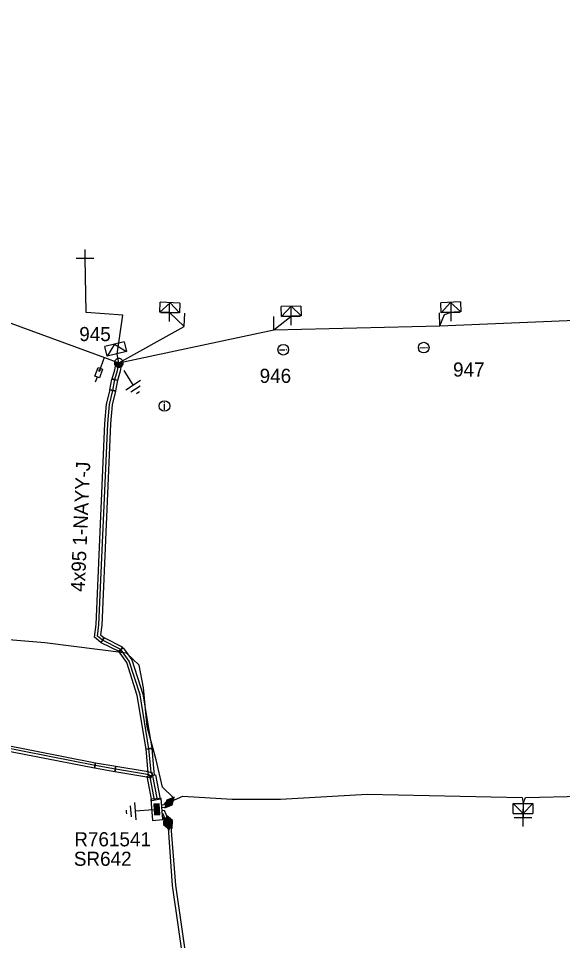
# Model space of a CAD drawing. Extents: x -540466 to -537383, y -1184038 to -1179972.
# Drawn here: x -538263.9 to -538225.4, y -1180307.4 to -1180242.1 of the extents above; entities that cross this region are included whole.
import ezdxf

# ---------------------------------------------------------------- set-up
doc = ezdxf.new("R2010")
doc.units = 0
for name, color, linetype in [('Vrstva 1', 7, 'Continuous'), ('Vrstva 10', 7, 'Continuous'), ('Vrstva 13', 7, 'Continuous'), ('Vrstva 14', 7, 'Continuous'), ('Vrstva 15', 7, 'Continuous'), ('Vrstva 16', 7, 'Continuous'), ('Vrstva 19', 7, 'Continuous'), ('Vrstva 2', 7, 'Continuous'), ('Vrstva 20', 7, 'Continuous'), ('Vrstva 28', 7, 'Continuous'), ('Vrstva 29', 7, 'Continuous'), ('Vrstva 30', 7, 'Continuous'), ('Vrstva 31', 7, 'Continuous'), ('Vrstva 34', 7, 'Continuous'), ('Vrstva 36', 7, 'Continuous'), ('Vrstva 4', 7, 'Continuous'), ('Vrstva 5', 7, 'Continuous'), ('Vrstva 50', 7, 'Continuous'), ('Vrstva 52', 7, 'Continuous'), ('Vrstva 54', 7, 'Continuous'), ('Vrstva 59', 7, 'Continuous'), ('Vrstva 6', 7, 'Continuous'), ('Vrstva 8', 7, 'Continuous'), ('Vrstva 9', 7, 'Continuous')]:
    doc.layers.add(name, color=color, linetype=linetype)

# ---------------------------------------------------------------- blocks, each defined once
blk = doc.blocks.new('NN440')
at = {"layer": 'Vrstva 2'}
for points in [[(0.63, 0), (0.63, 0.06), (0.62, 0.13), (0.6, 0.19), (0.58, 0.25), (0.55, 0.31), (0.51, 0.37), (0.47, 0.42), (0.42, 0.46), (0.37, 0.51), (0.32, 0.54), (0.26, 0.57), (0.2, 0.59), (0.13, 0.61), (0.07, 0.62), (0, 0.63), (-0.06, 0.62), (-0.13, 0.61), (-0.19, 0.59), (-0.26, 0.57), (-0.31, 0.54), (-0.37, 0.51), (-0.42, 0.46), (-0.47, 0.42), (-0.51, 0.37), (-0.54, 0.31), (-0.57, 0.25), (-0.6, 0.19), (-0.62, 0.13), (-0.63, 0.06), (-0.63, 0), (-0.63, -0.07), (-0.62, -0.14), (-0.6, -0.2), (-0.57, -0.26), (-0.54, -0.32), (-0.51, -0.37), (-0.47, -0.43), (-0.42, -0.47), (-0.37, -0.51), (-0.31, -0.55), (-0.26, -0.58), (-0.19, -0.6), (-0.13, -0.62), (-0.06, -0.63), (0, -0.63), (0.07, -0.63), (0.13, -0.62), (0.2, -0.6), (0.26, -0.58), (0.32, -0.55), (0.37, -0.51), (0.42, -0.47), (0.47, -0.43), (0.51, -0.37), (0.55, -0.32), (0.58, -0.26), (0.6, -0.2), (0.62, -0.14), (0.63, -0.07), (0.63, 0)], [(-0.63, 0), (0.63, 0)], [(-0.6, -0.18), (0.57, -0.18)], [(-0.51, -0.32), (0.5, -0.32)], [(-0.37, -0.47), (0.35, -0.47)]]:
    blk.add_lwpolyline(points, dxfattribs=at)
blk = doc.blocks.new('NN770')
at = {"layer": 'Vrstva 10'}
for p, q in [((0.002, 0.187), (0.002, 0.263)), ((0.002, -0.276), (0.002, 0.111))]:
    blk.add_line(p, q, dxfattribs=at)
blk.add_circle((0, -0.008), 0.375, dxfattribs=at)
blk = doc.blocks.new('NN870')
at = {"layer": 'Vrstva 4'}
for points in [[(0, -0.251), (0.5, 0.001), (0, 0.249), (-0.5, 0.001), (0, -0.251)], [(0.37, -0.003), (0, 0.186), (-0.362, 0.001), (0, -0.188), (0.37, -0.003)], [(0.245, -0.003), (0, 0.123), (-0.252, -0.003), (0, -0.125), (0.245, -0.003)], [(0.122, -0.003), (0, 0.06), (-0.13, -0.003), (0, -0.062), (0.122, -0.003)]]:
    blk.add_lwpolyline(points, dxfattribs=at)
blk = doc.blocks.new('NN800')
at = {"layer": 'Vrstva 1'}
for points in [[(-0.442, 0.442), (0.442, -0.442)], [(-0.442, -0.442), (0.442, 0.442)]]:
    blk.add_lwpolyline(points, dxfattribs=at)
blk = doc.blocks.new('NN820')
at = {"layer": 'Vrstva 13'}
for points in [[(-0.003, 0.004), (-0.003, -1.049)], [(-0.165, -0.813), (0.165, -0.813)], [(-0.165, -1.473), (-0.165, -0.813)], [(-0.003, -1.049), (-0.062, -0.926)], [(-0.003, -1.049), (0.057, -0.926)], [(0.165, -0.813), (0.165, -1.473)], [(0.165, -1.473), (-0.165, -1.473)], [(-0.003, -1.473), (-0.003, -1.871)]]:
    blk.add_lwpolyline(points, dxfattribs=at)
blk = doc.blocks.new('NN620')
at = {"layer": 'Vrstva 8'}
for points in [[(0.752, 0.004), (-0.748, 0.004)], [(-0.748, 0.004), (-0.748, -0.746)], [(0.752, -0.746), (0.752, 0.004)], [(0.368, -0.18), (-0.376, -0.18)], [(-0.376, -0.18), (-0.376, -0.558)], [(-0.376, -0.558), (0.368, -0.558)], [(0.321, -0.227), (-0.329, -0.227)], [(-0.329, -0.227), (-0.329, -0.51)], [(-0.329, -0.51), (0.321, -0.51)], [(0.274, -0.274), (-0.281, -0.274)], [(-0.281, -0.274), (-0.281, -0.463)], [(-0.281, -0.463), (0.274, -0.463)], [(0.227, -0.321), (-0.234, -0.321)], [(-0.234, -0.321), (-0.234, -0.416)], [(-0.234, -0.416), (0.227, -0.416)], [(-0.193, -0.369), (0.185, -0.369)], [(0.227, -0.416), (0.227, -0.321)], [(0.274, -0.463), (0.274, -0.274)], [(0.321, -0.51), (0.321, -0.227)], [(0.368, -0.558), (0.368, -0.18)], [(-0.748, -0.746), (0.752, -0.746)]]:
    blk.add_lwpolyline(points, dxfattribs=at)
blk = doc.blocks.new('NN630')
at = {"layer": 'Vrstva 9'}
for points in [[(-0.003, -0.7), (-0.703, 0)], [(-0.703, -0.7), (-0.703, 0), (0.697, 0), (0.697, -0.7)], [(-0.003, -0.7), (0.697, 0)], [(-0.703, -0.7), (0.697, -0.7)]]:
    blk.add_lwpolyline(points, dxfattribs=at)
blk = doc.blocks.new('NN810')
at = {"layer": 'Vrstva 14'}
for points in [[(0.004, -0.64), (0.004, -1.89)], [(0.629, -1.89), (-0.621, -1.89)], [(0.388, -2.2), (-0.399, -2.2)], [(0.004, -2.515), (-0.124, -2.515)], [(0.137, -2.515), (0.004, -2.515)]]:
    blk.add_lwpolyline(points, dxfattribs=at)
blk = doc.blocks.new('NN510')
at = {"layer": 'Vrstva 2'}
blk.add_lwpolyline([(0.001, 0.002), (0.001, 0.939)], dxfattribs=at)

msp = doc.modelspace()

# ---------------------------------------------------------------- linework, layer by layer
at = {"layer": 'Vrstva 20'}
for points in [[(-538257.261, -1180267.611), (-538257.065, -1180266.974), (-538256.977, -1180266.447), (-538256.583, -1180266.513), (-538256.675, -1180267.066), (-538256.879, -1180267.729)], [(-538257.407, -1180268.394), (-538257.267, -1180267.634), (-538256.873, -1180267.706), (-538257.013, -1180268.466)], [(-538258.065, -1180286.266), (-538258.514, -1180285.905), (-538258.389, -1180285.012), (-538257.77, -1180270.767), (-538257.648, -1180269.398), (-538257.404, -1180268.383), (-538257.016, -1180268.477), (-538257.252, -1180269.462), (-538257.37, -1180270.793), (-538257.991, -1180285.048), (-538258.086, -1180285.735), (-538257.815, -1180285.954)], [(-538256.719, -1180286.939), (-538258.029, -1180286.289), (-538257.851, -1180285.931), (-538256.541, -1180286.581)], [(-538256.467, -1180286.644), (-538255.859, -1180287.5), (-538255.085, -1180289.943), (-538254.453, -1180293.767), (-538254.847, -1180293.833), (-538255.475, -1180290.037), (-538256.221, -1180287.68), (-538256.793, -1180286.876)], [(-538292.785, -1180287.285), (-538286.843, -1180288.666), (-538280.523, -1180290.236), (-538269.732, -1180292.734), (-538265.115, -1180293.473), (-538258.422, -1180294.784), (-538258.498, -1180295.176), (-538265.185, -1180293.867), (-538269.808, -1180293.126), (-538280.617, -1180290.624), (-538286.937, -1180289.054), (-538292.875, -1180287.675)], [(-538254.451, -1180293.782), (-538254.321, -1180295.181), (-538254.271, -1180295.67), (-538254.669, -1180295.71), (-538254.719, -1180295.219), (-538254.849, -1180293.818)], [(-538257.054, -1180295.427), (-538258.494, -1180295.177), (-538258.426, -1180294.783), (-538256.986, -1180295.033)], [(-538256.987, -1180295.033), (-538254.85, -1180295.394), (-538254.424, -1180295.495), (-538254.516, -1180295.885), (-538254.93, -1180295.786), (-538257.053, -1180295.427)], [(-538254.175, -1180295.635), (-538253.851, -1180297.369), (-538254.441, -1180297.479), (-538254.765, -1180295.745)]]:
    msp.add_lwpolyline(points, close=True, dxfattribs=at)
at = {"layer": 'Vrstva 5'}
for points in [[(-538254.046, -1180297.417), (-538254.385, -1180295.601), (-538254.492, -1180295.472), (-538254.52, -1180295.2), (-538254.65, -1180293.8), (-538255.28, -1180289.99), (-538256.04, -1180287.59), (-538256.63, -1180286.76), (-538257.94, -1180286.11), (-538258.3, -1180285.82), (-538258.19, -1180285.03), (-538257.57, -1180270.78), (-538257.45, -1180269.43), (-538257.21, -1180268.43), (-538257.07, -1180267.67), (-538256.87, -1180267.02), (-538256.78, -1180266.48)], [(-538254.247, -1180297.427), (-538254.576, -1180295.665), (-538254.89, -1180295.59), (-538257.02, -1180295.23), (-538258.46, -1180294.98), (-538265.15, -1180293.67), (-538269.77, -1180292.93), (-538280.57, -1180290.43), (-538286.89, -1180288.86), (-538292.83, -1180287.48), (-538294.26, -1180287.17), (-538300.46, -1180285.65), (-538306.23, -1180284.26), (-538307.71, -1180283.86), (-538317.53, -1180281.54), (-538319, -1180281.14), (-538321.33, -1180280.71), (-538322.17, -1180280.81), (-538323.23, -1180281.43), (-538323.89, -1180281.702)], [(-538253.187, -1180297.6), (-538252.843, -1180297.418), (-538252.25, -1180297.15), (-538248.76, -1180297.37), (-538245.34, -1180297.37), (-538239.2, -1180297.01), (-538228.225, -1180297.258), (-538228.152, -1180297.674), (-538227.974, -1180297.257), (-538224.05, -1180297.154)], [(-538253.728, -1180297.96), (-538253.483, -1180297.94), (-538253.187, -1180297.6)], [(-538253.712, -1180298.16), (-538253.572, -1180298.148), (-538253.207, -1180298.983)], [(-538253.697, -1180298.361), (-538253.392, -1180299.06)], [(-538234.066, -1180388.241), (-538234.627, -1180388.275), (-538237.028, -1180370.41), (-538238.538, -1180355.84), (-538239.265, -1180350.554), (-538239.736, -1180350.129), (-538245.105, -1180350.629), (-538245.617, -1180348.369), (-538246.118, -1180343.003), (-538246.828, -1180338.854), (-538246.78, -1180336.86), (-538248.98, -1180330.46), (-538249.976, -1180323.762), (-538251.284, -1180315.277), (-538252.984, -1180303.484), (-538253.263, -1180299.387), (-538253.392, -1180299.06)], [(-538234.078, -1180387.99), (-538234.409, -1180388.01), (-538236.78, -1180370.38), (-538238.29, -1180355.81), (-538239.03, -1180350.43), (-538239.65, -1180349.87), (-538244.91, -1180350.36), (-538245.37, -1180348.33), (-538245.87, -1180342.97), (-538246.58, -1180338.82), (-538246.534, -1180336.806), (-538248.737, -1180330.398), (-538249.729, -1180323.726), (-538251.036, -1180315.243), (-538252.736, -1180303.456), (-538253.077, -1180299.313), (-538253.207, -1180298.983)]]:
    msp.add_lwpolyline(points, dxfattribs=at)
at = {"layer": 'Vrstva 50'}
for points in [[(-538304.503, -1180236.058), (-538282.23, -1180257.15), (-538257.806, -1180266.104), (-538256.78, -1180266.48)], [(-538256.78, -1180266.48), (-538245.796, -1180264.135), (-538234.046, -1180263.871), (-538212.623, -1180262.971), (-538201.026, -1180262.753), (-538187.757, -1180262.719), (-538176.097, -1180263.579), (-538159.437, -1180262.719), (-538138.61, -1180263.82)]]:
    msp.add_lwpolyline(points, dxfattribs=at)
at = {"layer": 'Vrstva 52'}
for points in [[(-538256.78, -1180266.48), (-538256.899, -1180265.86), (-538256.49, -1180263.098), (-538259.101, -1180262.908), (-538259.173, -1180259.071)], [(-538253.745, -1180297.761), (-538253.58, -1180297.747), (-538253.313, -1180297.44), (-538252.937, -1180297.242), (-538253.68, -1180296.52), (-538254.13, -1180294.57), (-538254.77, -1180292.25), (-538255.03, -1180289.49), (-538255.34, -1180287.88), (-538256.23, -1180287.04), (-538262.02, -1180286.29), (-538267.71, -1180285.82), (-538271.34, -1180285.53), (-538274.36, -1180285.2), (-538280.54, -1180284.2), (-538286.03, -1180283.13), (-538299.75, -1180279.54), (-538315.26, -1180275.07), (-538320.84, -1180273.44), (-538327.09, -1180271.67), (-538341.29, -1180266.69), (-538348.52, -1180263.82)]]:
    msp.add_lwpolyline(points, dxfattribs=at)
at = {"layer": 'Vrstva 54'}
msp.add_lwpolyline([(-538245.796, -1180264.135), (-538244.569, -1180263.177)], dxfattribs=at)
at = {"layer": 'Vrstva 59'}
msp.add_lwpolyline([(-538228.152, -1180297.674), (-538228.152, -1180298.674)], dxfattribs=at)
at = {"layer": 'Vrstva 8'}
for points in [[(-538256.78, -1180266.48), (-538252.155, -1180263.896), (-538253.18, -1180262.92)], [(-538234.046, -1180263.871), (-538233.717, -1180263.055), (-538233.255, -1180262.899)]]:
    msp.add_lwpolyline(points, dxfattribs=at)

# ---------------------------------------------------------------- block references
at = {"layer": 'Vrstva 13'}
for p, rotation in [((-538252.156, -1180263.896), -2.37069164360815), ((-538245.796, -1180264.135), 1.2389027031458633), ((-538234.046, -1180263.871), 1.2389027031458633)]:
    msp.add_blockref('NN510', p, dxfattribs=dict(at, rotation=rotation))
at = {"layer": 'Vrstva 13', "xscale": 0.49999999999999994, "yscale": 0.5, "rotation": -20.753583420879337}
msp.add_blockref('NN440', (-538256.78, -1180266.48), dxfattribs=at)
at = {"layer": 'Vrstva 15'}
for p, rotation in [((-538256.78, -1180266.48), 32.482052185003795), ((-538253.72, -1180298.06), -85.36456099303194)]:
    msp.add_blockref('NN810', p, dxfattribs=dict(at, rotation=rotation))
at = {"layer": 'Vrstva 16', "rotation": -20.133016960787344}
msp.add_blockref('NN820', (-538257.806, -1180266.104), dxfattribs=at)
at = {"layer": 'Vrstva 19'}
for p, rotation in [((-538253.187, -1180297.6), -131.03534505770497), ((-538253.207, -1180298.983), 113.62504450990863), ((-538253.392, -1180299.06), 113.62937776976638)]:
    msp.add_blockref('NN870', p, dxfattribs=dict(at, rotation=rotation))
at = {"layer": 'Vrstva 28', "rotation": -85.36456099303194}
msp.add_blockref('NN620', (-538253.72, -1180298.06), dxfattribs=at)
at = {"layer": 'Vrstva 31'}
for p, rotation in [((-538253.18, -1180262.92), 177.62930821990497), ((-538244.569, -1180263.177), -178.76109729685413), ((-538233.255, -1180262.899), -177.30738060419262), ((-538256.922, -1180265.846), -166.836447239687)]:
    msp.add_blockref('NN630', p, dxfattribs=dict(at, rotation=rotation))
msp.add_blockref('NN630', (-538228.152, -1180297.674), dxfattribs=at)
at = {"layer": 'Vrstva 34'}
for p, rotation in [((-538259.173, -1180259.071), 44.99999995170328), ((-538253.18, -1180262.92), 45), ((-538233.255, -1180262.899), 45), ((-538244.569, -1180263.177), 45), ((-538228.152, -1180298.674), 45)]:
    msp.add_blockref('NN800', p, dxfattribs=dict(at, rotation=rotation))
at = {"layer": 'Vrstva 36'}
for p, rotation in [((-538235.181, -1180265.403), -88.7772221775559), ((-538245.127, -1180265.551), -88.7772221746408), ((-538253.546, -1180269.527), 0.059127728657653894)]:
    msp.add_blockref('NN770', p, dxfattribs=dict(at, rotation=rotation))

# ---------------------------------------------------------------- texts
at = {"layer": 'Vrstva 14'}
for s, p in [('945', (-538259.582, -1180264.943)), ('947', (-538233.113, -1180267.454)), ('946', (-538246.809, -1180267.899))]:
    msp.add_text(s, height=1, dxfattribs=at).set_placement(p)
at = {"layer": 'Vrstva 29'}
msp.add_text('R761541', height=1, dxfattribs=at).set_placement((-538259.933, -1180300.705))
at = {"layer": 'Vrstva 30'}
msp.add_text('SR642', height=1, dxfattribs=at).set_placement((-538259.965, -1180302.084))
at = {"layer": 'Vrstva 6'}
msp.add_text('4x95 1-NAYY-J', height=1, rotation=87.509, dxfattribs=at).set_placement((-538259.198, -1180282.702))

doc.saveas('drawing.dxf')
